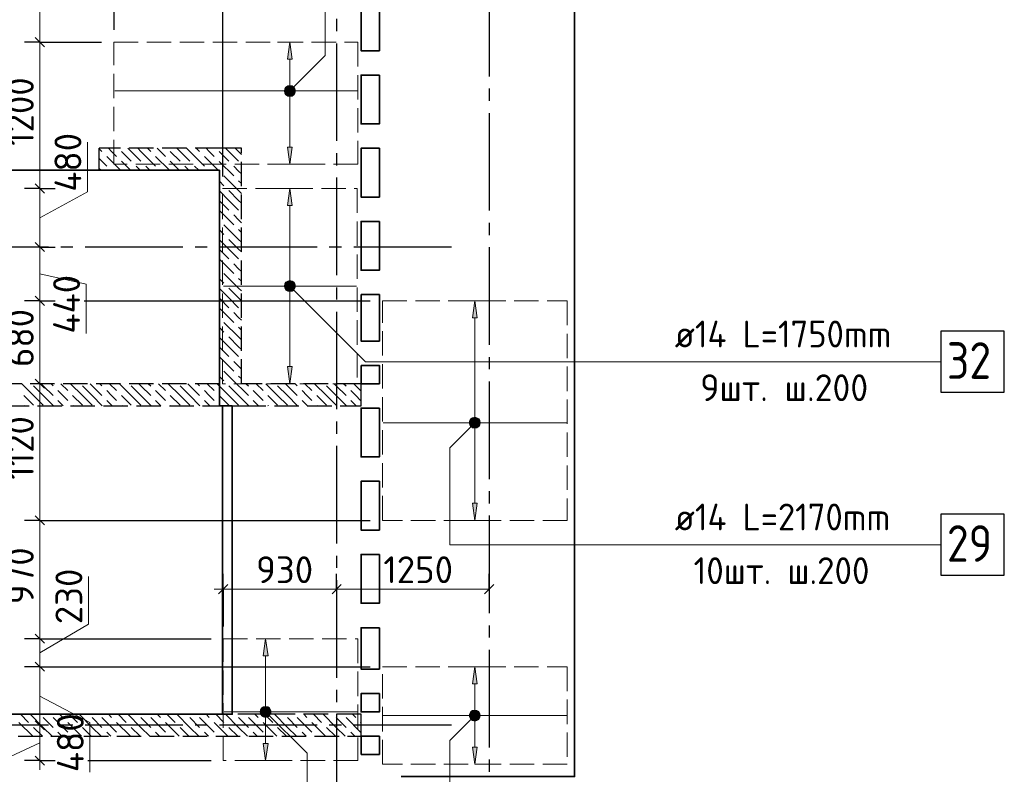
# Model space of a CAD drawing. Header units: millimetres. Extents: x 40580 to 1930067, y -240640 to 81020.
# Tile 274 of 656: x 778377 to 786443, y -198361 to -192174. Entities that reach past the tile are written whole.
import ezdxf

# ---------------------------------------------------------------- set-up
doc = ezdxf.new("R2010")
doc.units = ezdxf.units.MM
for name, pattern in [('______2', [270, 200, -70]), ('______5', [1100, 800, -100, 100, -100]), ('CENTER', [2, 1.25, -0.25, 0.25, -0.25])]:
    doc.linetypes.add(name, pattern=pattern)
for name, color, linetype, lineweight in [('Standard', 7, 'Continuous', 25), ('ДОП Верх по У', 7, 'Continuous', 25), ('ЖБ Перекрытие верхний уровень', 7, 'Continuous', 35), ('ОСИ', 7, 'CENTER', 15), ('Позиционная метка номер позиции', 7, 'Continuous', 13), ('Примечания', 7, 'Continuous', 13)]:
    doc.layers.add(name, color=color, linetype=linetype, lineweight=lineweight)
doc.layers.add('ЖБ Балка Вышележаща', color=7, linetype='Continuous')
doc.layers.add('Размерная выноска', color=7, linetype='Continuous')
doc.layers.add('ЖБ Стена верхний уровень', color=7, linetype='______2', true_color=0x656565)
doc.styles.add('ISOCPEUR', font='isocpeur.ttf')

msp = doc.modelspace()

# ---------------------------------------------------------------- hatches: boundary and pattern name
at = {"layer": 'ДОП Верх по У', "linetype": 'Continuous', "lineweight": 13, "transparency": 33554687}
for points in [[(780610.2, -192498.6), (780590.2, -192358.6), (780570.2, -192498.6)], [(780552.7, -192758.6), (780627.7, -192758.6), (780622.5, -192739.8)], [(780552.7, -192758.6), (780622.5, -192739.8), (780558, -192739.8)], [(780558, -192777.4), (780627.7, -192758.6), (780552.7, -192758.6)], [(780558, -192739.8), (780622.5, -192739.8), (780609, -192726.4)], [(780558, -192739.8), (780609, -192726.4), (780571.5, -192726.4)], [(780558, -192777.4), (780622.5, -192777.4), (780627.7, -192758.6)], [(780571.5, -192790.9), (780622.5, -192777.4), (780558, -192777.4)], [(780571.5, -192726.4), (780609, -192726.4), (780590.2, -192721.1)], [(780571.5, -192790.9), (780609, -192790.9), (780622.5, -192777.4)], [(780609, -192790.9), (780571.5, -192790.9), (780590.2, -192796.1)], [(780610.2, -193698.6), (780590.2, -193558.6), (780570.2, -193698.6)], [(780571.5, -194326.3), (780609, -194326.3), (780590.2, -194321.1)], [(780552.7, -194358.6), (780627.7, -194358.6), (780622.5, -194339.8)], [(780552.7, -194358.6), (780622.5, -194339.8), (780558, -194339.8)], [(780558, -194377.4), (780627.7, -194358.6), (780552.7, -194358.6)], [(780558, -194339.8), (780622.5, -194339.8), (780609, -194326.3)], [(780558, -194339.8), (780609, -194326.3), (780571.5, -194326.3)], [(780558, -194377.4), (780622.5, -194377.4), (780627.7, -194358.6)], [(780571.5, -194390.9), (780622.5, -194377.4), (780558, -194377.4)], [(780571.5, -194390.9), (780609, -194390.9), (780622.5, -194377.4)], [(780609, -194390.9), (780571.5, -194390.9), (780590.2, -194396.1)], [(782125.2, -194618.6), (782105.2, -194478.6), (782085.2, -194618.6)], [(782073, -195459.8), (782137.5, -195459.8), (782124, -195446.3)], [(782073, -195459.8), (782124, -195446.3), (782086.5, -195446.3)], [(782086.5, -195446.3), (782124, -195446.3), (782105.2, -195441.1)], [(782067.7, -195478.6), (782142.7, -195478.6), (782137.5, -195459.8)], [(782067.7, -195478.6), (782137.5, -195459.8), (782073, -195459.8)], [(782073, -195497.3), (782142.7, -195478.6), (782067.7, -195478.6)], [(782073, -195497.3), (782137.5, -195497.3), (782142.7, -195478.6)], [(782086.5, -195510.8), (782137.5, -195497.3), (782073, -195497.3)], [(782086.5, -195510.8), (782124, -195510.8), (782137.5, -195497.3)], [(782124, -195510.8), (782086.5, -195510.8), (782105.2, -195516.1)], [(780411.2, -197388.6), (780391.2, -197248.6), (780371.2, -197388.6)], [(782125.2, -197618.6), (782105.2, -197478.6), (782085.2, -197618.6)], [(780353.7, -197848.6), (780428.7, -197848.6), (780423.5, -197829.9)], [(780353.7, -197848.6), (780423.5, -197829.9), (780359, -197829.9)], [(780359, -197867.4), (780428.7, -197848.6), (780353.7, -197848.6)], [(780359, -197829.9), (780423.5, -197829.9), (780410, -197816.4)], [(780359, -197829.9), (780410, -197816.4), (780372.5, -197816.4)], [(780359, -197867.4), (780423.5, -197867.4), (780428.7, -197848.6)], [(780372.5, -197880.9), (780423.5, -197867.4), (780359, -197867.4)], [(780372.5, -197816.4), (780410, -197816.4), (780391.2, -197811.1)], [(780372.5, -197880.9), (780410, -197880.9), (780423.5, -197867.4)], [(782067.7, -197878.6), (782142.7, -197878.6), (782137.5, -197859.9)], [(782067.7, -197878.6), (782137.5, -197859.9), (782073, -197859.9)], [(782073, -197859.9), (782137.5, -197859.9), (782124, -197846.3)], [(782073, -197859.9), (782124, -197846.3), (782086.5, -197846.3)], [(782086.5, -197846.3), (782124, -197846.3), (782105.2, -197841.1)], [(780410, -197880.9), (780372.5, -197880.9), (780391.2, -197886.1)], [(782073, -197897.4), (782142.7, -197878.6), (782067.7, -197878.6)], [(782073, -197897.4), (782137.5, -197897.4), (782142.7, -197878.6)], [(782086.5, -197910.9), (782137.5, -197897.4), (782073, -197897.4)], [(782086.5, -197910.9), (782124, -197910.9), (782137.5, -197897.4)], [(782124, -197910.9), (782086.5, -197910.9), (782105.2, -197916.1)]]:
    msp.add_hatch(color=7, dxfattribs=at).paths.add_polyline_path(points)
for points in [[(780610.2, -193218.6), (780590.2, -193358.6), (780570.2, -193218.6)], [(780610.2, -195018.6), (780590.2, -195158.6), (780570.2, -195018.6)], [(782125.2, -196138.6), (782105.2, -196278.6), (782085.2, -196138.6)], [(780411.2, -198108.6), (780391.2, -198248.6), (780371.2, -198108.6)], [(782125.2, -198138.6), (782105.2, -198278.6), (782085.2, -198138.6)]]:
    msp.add_hatch(color=7, dxfattribs=at).paths.add_polyline_path(points, flags=16)
at = {"layer": 'Позиционная метка номер позиции', "linetype": 'Continuous', "lineweight": 13, "transparency": 33554687}
for points in [[(780547, -192747.1), (780622.1, -192790.4), (780558.4, -192726.8)], [(780547, -192770.1), (780601.7, -192801.9), (780547, -192747.1)], [(780547, -192747.1), (780601.7, -192801.9), (780622.1, -192790.4)], [(780578.8, -192801.9), (780547, -192770.1), (780558.4, -192790.4)], [(780547, -192770.1), (780578.8, -192801.9), (780601.7, -192801.9)], [(780558.4, -192726.8), (780633.5, -192770.1), (780578.8, -192715.3)], [(780558.4, -192726.8), (780622.1, -192790.4), (780633.5, -192770.1)], [(780578.8, -192715.3), (780633.5, -192770.1), (780633.5, -192747.1)], [(780578.8, -192715.3), (780633.5, -192747.1), (780601.7, -192715.3)], [(780601.7, -192715.3), (780633.5, -192747.1), (780622.1, -192726.8)], [(780547, -194347.1), (780578.8, -194315.3), (780558.4, -194326.8)], [(780578.8, -194315.3), (780547, -194347.1), (780547, -194370.1)], [(780578.8, -194315.3), (780547, -194370.1), (780601.7, -194315.3)], [(780601.7, -194315.3), (780547, -194370.1), (780558.4, -194390.4)], [(780601.7, -194315.3), (780558.4, -194390.4), (780622.1, -194326.8)], [(780622.1, -194326.8), (780558.4, -194390.4), (780578.8, -194401.9)], [(780622.1, -194326.8), (780578.8, -194401.9), (780633.5, -194347.1)], [(780633.5, -194347.1), (780578.8, -194401.9), (780601.7, -194401.9)], [(780633.5, -194347.1), (780601.7, -194401.9), (780633.5, -194370.1)], [(780633.5, -194370.1), (780601.7, -194401.9), (780622.1, -194390.4)], [(782137.1, -195510.4), (782073.4, -195446.8), (782062, -195467.1)], [(782148.5, -195490), (782093.8, -195435.3), (782073.4, -195446.8)], [(782148.5, -195490), (782073.4, -195446.8), (782137.1, -195510.4)], [(782148.5, -195467.1), (782116.7, -195435.3), (782093.8, -195435.3)], [(782148.5, -195467.1), (782093.8, -195435.3), (782148.5, -195490)], [(782116.7, -195435.3), (782148.5, -195467.1), (782137.1, -195446.8)], [(782137.1, -195510.4), (782062, -195467.1), (782116.7, -195521.9)], [(782116.7, -195521.9), (782062, -195467.1), (782062, -195490)], [(782116.7, -195521.9), (782062, -195490), (782093.8, -195521.9)], [(782093.8, -195521.9), (782062, -195490), (782073.4, -195510.4)], [(780348, -197837.2), (780379.8, -197805.3), (780359.4, -197816.8)], [(780379.8, -197805.3), (780348, -197837.2), (780348, -197860.1)], [(780379.8, -197805.3), (780348, -197860.1), (780402.7, -197805.3)], [(780402.7, -197805.3), (780348, -197860.1), (780359.4, -197880.4)], [(780402.7, -197805.3), (780359.4, -197880.4), (780423.1, -197816.8)], [(780423.1, -197816.8), (780359.4, -197880.4), (780379.8, -197891.9)], [(780423.1, -197816.8), (780379.8, -197891.9), (780434.5, -197837.2)], [(780434.5, -197837.2), (780379.8, -197891.9), (780402.7, -197891.9)], [(780434.5, -197837.2), (780402.7, -197891.9), (780434.5, -197860.1)], [(780434.5, -197860.1), (780402.7, -197891.9), (780423.1, -197880.4)], [(782137.1, -197910.4), (782073.4, -197846.8), (782062, -197867.2)], [(782137.1, -197910.4), (782062, -197867.2), (782116.7, -197921.9)], [(782116.7, -197921.9), (782062, -197867.2), (782062, -197890.1)], [(782148.5, -197890.1), (782093.8, -197835.3), (782073.4, -197846.8)], [(782148.5, -197890.1), (782073.4, -197846.8), (782137.1, -197910.4)], [(782148.5, -197867.2), (782116.7, -197835.3), (782093.8, -197835.3)], [(782148.5, -197867.2), (782093.8, -197835.3), (782148.5, -197890.1)], [(782116.7, -197835.3), (782148.5, -197867.2), (782137.1, -197846.8)], [(782116.7, -197921.9), (782062, -197890.1), (782093.8, -197921.9)], [(782093.8, -197921.9), (782062, -197890.1), (782073.4, -197910.4)]]:
    msp.add_hatch(color=7, dxfattribs=at).paths.add_polyline_path(points)

# ---------------------------------------------------------------- linework, layer by layer
at = {"layer": 'Standard', "color": 251, "linetype": 'Continuous', "lineweight": -3, "true_color": 0x656565, "transparency": 33554687}
for p, q in [((779148.2, -191994.3), (779148.2, -192258.6)), ((780038.2, -191994.3), (780038.2, -193458.6)), ((778541.7, -192358.6), (778416.7, -192358.6)), ((778541.7, -192358.6), (778666.7, -192358.6)), ((778541.7, -193558.6), (778416.7, -193558.6)), ((778541.7, -193558.6), (778666.7, -193558.6)), ((778541.7, -193558.6), (778630.1, -193558.6)), ((778541.7, -194038.6), (778416.7, -194038.6)), ((778541.7, -194038.6), (778666.7, -194038.6)), ((778541.7, -194038.6), (778541.7, -194038.6)), ((778541.7, -194478.6), (778416.7, -194478.6)), ((778541.7, -194478.6), (778666.7, -194478.6)), ((778541.7, -196278.6), (778416.7, -196278.6)), ((778541.7, -196278.6), (778666.7, -196278.6)), ((780044.2, -196843.4), (780044.2, -196718.4)), ((780973.2, -196843.4), (780973.2, -196718.4)), ((782223.2, -196843.4), (782223.2, -196718.4)), ((780044.2, -196843.4), (780044.2, -196968.4)), ((780044.2, -196843.4), (780044.2, -197148.6)), ((780973.2, -196843.4), (780973.2, -196968.4)), ((780973.2, -196843.4), (780973.2, -196843.4)), ((782223.2, -196843.4), (782223.2, -196968.4)), ((778541.7, -197248.6), (778416.7, -197248.6)), ((778541.7, -197248.6), (778666.7, -197248.6)), ((778541.7, -197478.6), (778416.7, -197478.6)), ((778541.7, -197478.6), (778666.7, -197478.6)), ((778541.7, -198248.6), (778416.7, -198248.6)), ((778541.7, -198248.6), (778666.7, -198248.6)), ((778541.7, -198248.6), (778649.4, -198248.6))]:
    msp.add_line(p, q, dxfattribs=at)
at = {"layer": 'Standard', "color": 7, "linetype": 'Continuous', "lineweight": 25, "transparency": 33554687}
for p, q in [((778504.2, -192321.1), (778579.2, -192396.1)), ((778504.2, -193521.1), (778579.2, -193596.1)), ((778504.2, -194001.1), (778579.2, -194076.1)), ((778504.2, -194441.1), (778579.2, -194516.1)), ((778504.2, -195121.1), (778579.2, -195196.1)), ((778504.2, -196241.1), (778579.2, -196316.1)), ((780006.7, -196880.9), (780081.7, -196805.9)), ((780935.7, -196880.9), (781010.7, -196805.9)), ((782185.7, -196880.9), (782260.7, -196805.9)), ((778504.2, -197211.1), (778579.2, -197286.1)), ((778504.2, -197441.1), (778579.2, -197516.1)), ((778504.2, -197921.1), (778579.2, -197996.1)), ((778504.2, -198211.1), (778579.2, -198286.1))]:
    msp.add_line(p, q, dxfattribs=at)
at = {"layer": 'Standard', "color": 7, "linetype": 'Continuous', "lineweight": 13, "transparency": 33554687}
for p, q in [((778932, -193584.8), (778932, -193178.2)), ((778541.7, -193558.6), (778541.7, -194038.6)), ((778541.7, -193798.6), (778932, -193584.8)), ((778541.7, -194038.6), (778541.7, -194478.6)), ((778541.7, -194258.6), (778920.7, -194341.4)), ((778920.7, -194341.4), (778920.7, -194748)), ((778939.8, -197130.2), (778939.8, -196739.2)), ((780044.2, -196843.4), (779969.2, -196843.4)), ((780044.2, -196843.4), (780973.2, -196843.4)), ((780973.2, -196843.4), (782223.2, -196843.4)), ((778541.7, -197363.6), (778939.8, -197130.2)), ((778541.7, -197248.6), (778541.7, -197478.6)), ((778541.7, -197478.6), (778541.7, -197958.6)), ((778541.7, -197718.6), (778951.4, -197936)), ((778951.4, -197936), (778951.4, -198342.6)), ((778541.7, -197958.6), (778541.7, -198248.6)), ((778541.7, -198103.6), (778219.4, -198253.6)), ((778541.7, -198248.6), (778541.7, -198323.6))]:
    msp.add_line(p, q, dxfattribs=at)
for points in [[(778541.7, -191068.6), (778541.7, -191876), (778541.7, -191876), (778541.7, -192358.6)], [(778541.7, -192358.6), (778541.7, -193013.6), (778541.7, -193013.6), (778541.7, -193558.6)], [(778541.7, -194478.6), (778541.7, -194576.8), (778541.7, -194576.8), (778541.7, -194670.4), (778541.7, -194670.4), (778541.7, -195158.6)], [(778541.7, -195158.6), (778541.7, -195514.2), (778541.7, -195514.2), (778541.7, -196278.6)], [(778541.7, -196278.6), (778541.7, -196447.7), (778541.7, -196447.7), (778541.7, -197248.6)]]:
    msp.add_lwpolyline(points, dxfattribs=at)
at = {"layer": 'Standard', "color": 251, "linetype": 'Continuous', "lineweight": -3, "true_color": 0x656565, "transparency": 33554687}
for points in [[(778541.7, -192358.6), (778637.5, -192358.6), (778637.5, -192358.6), (778748.2, -192358.6), (778748.2, -192358.6), (778752.5, -192358.6), (778752.5, -192358.6), (778785.6, -192358.6), (778785.6, -192358.6), (778812.4, -192358.6), (778812.4, -192358.6), (778935, -192358.6), (778935, -192358.6), (778938.7, -192358.6), (778938.7, -192358.6), (778957.8, -192358.6), (778957.8, -192358.6), (778964, -192358.6), (778964, -192358.6), (779048.2, -192358.6)], [(778541.7, -194478.6), (778565.5, -194478.6), (778565.5, -194478.6), (778573.4, -194478.6), (778573.4, -194478.6), (778618.8, -194478.6)], [(778903.7, -194478.6), (778908.1, -194478.6), (778908.1, -194478.6), (778942.3, -194478.6), (778942.3, -194478.6), (778953.6, -194478.6), (778953.6, -194478.6), (781248.2, -194478.6)], [(778541.7, -196278.6), (778569.4, -196278.6), (778569.4, -196278.6), (778929.3, -196278.6), (778929.3, -196278.6), (778944.7, -196278.6), (778944.7, -196278.6), (781248.2, -196278.6)], [(778541.7, -197248.6), (778939.9, -197248.6), (778939.9, -197248.6), (779944.2, -197248.6)], [(778541.7, -197478.6), (778938.8, -197478.6), (778938.8, -197478.6), (781248.2, -197478.6)], [(778934.4, -198248.6), (778935, -198248.6), (778935, -198248.6), (779944.2, -198248.6)]]:
    msp.add_lwpolyline(points, dxfattribs=at)
at = {"layer": 'ДОП Верх по У', "color": 251, "linetype": 'Continuous', "lineweight": 13, "true_color": 0x494949, "transparency": 33554687}
for p, q in [((780590.2, -192358.6), (780490.2, -192358.6)), ((780590.2, -192358.6), (780570.2, -192498.6)), ((780610.2, -192498.6), (780590.2, -192358.6)), ((780590.2, -192358.6), (780690.2, -192358.6)), ((780590.2, -192358.6), (780590.2, -192358.6)), ((780570.2, -192498.6), (780610.2, -192498.6)), ((780590.2, -192728.6), (780590.2, -192498.6)), ((780552.7, -192758.6), (780552.7, -192758.6)), ((780590.2, -193218.6), (780590.2, -192788.6)), ((780627.7, -192758.6), (780627.7, -192758.6)), ((780590.2, -193358.6), (780570.2, -193218.6)), ((780570.2, -193218.6), (780610.2, -193218.6)), ((780610.2, -193218.6), (780590.2, -193358.6)), ((780590.2, -193358.6), (780490.2, -193358.6)), ((780590.2, -193358.6), (780690.2, -193358.6)), ((780590.2, -193358.6), (780590.2, -193358.6)), ((780590.2, -193558.6), (780490.2, -193558.6)), ((780590.2, -193558.6), (780570.2, -193698.6)), ((780610.2, -193698.6), (780590.2, -193558.6)), ((780590.2, -193558.6), (780690.2, -193558.6)), ((780590.2, -193558.6), (780590.2, -193558.6)), ((780570.2, -193698.6), (780610.2, -193698.6)), ((780590.2, -194328.6), (780590.2, -193698.6)), ((780552.7, -194358.6), (780552.7, -194358.6)), ((780590.2, -195018.6), (780590.2, -194388.6)), ((780627.7, -194358.6), (780627.7, -194358.6)), ((782105.2, -194478.6), (782005.2, -194478.6)), ((782105.2, -194478.6), (782085.2, -194618.6)), ((782125.2, -194618.6), (782105.2, -194478.6)), ((782105.2, -194478.6), (782205.2, -194478.6)), ((782105.2, -194478.6), (782105.2, -194478.6)), ((782085.2, -194618.6), (782125.2, -194618.6)), ((782105.2, -195448.6), (782105.2, -194618.6)), ((780590.2, -195158.6), (780570.2, -195018.6)), ((780570.2, -195018.6), (780610.2, -195018.6)), ((780610.2, -195018.6), (780590.2, -195158.6)), ((782067.7, -195478.6), (782067.7, -195478.6)), ((782105.2, -196138.6), (782105.2, -195508.6)), ((782142.7, -195478.6), (782142.7, -195478.6)), ((782105.2, -196278.6), (782085.2, -196138.6)), ((782085.2, -196138.6), (782125.2, -196138.6)), ((782125.2, -196138.6), (782105.2, -196278.6)), ((782105.2, -196278.6), (782005.2, -196278.6)), ((782105.2, -196278.6), (782205.2, -196278.6)), ((782105.2, -196278.6), (782105.2, -196278.6)), ((780391.2, -197248.6), (780371.2, -197388.6)), ((780411.2, -197388.6), (780391.2, -197248.6)), ((780371.2, -197388.6), (780411.2, -197388.6)), ((780391.2, -197818.6), (780391.2, -197388.6)), ((782105.2, -197478.6), (782005.2, -197478.6)), ((782105.2, -197478.6), (782085.2, -197618.6)), ((782125.2, -197618.6), (782105.2, -197478.6)), ((782105.2, -197478.6), (782205.2, -197478.6)), ((782105.2, -197478.6), (782105.2, -197478.6)), ((782085.2, -197618.6), (782125.2, -197618.6)), ((782105.2, -197848.6), (782105.2, -197618.6)), ((780353.7, -197848.6), (780353.7, -197848.6)), ((780428.7, -197848.6), (780428.7, -197848.6)), ((780391.2, -198108.6), (780391.2, -197878.6)), ((782067.7, -197878.6), (782067.7, -197878.6)), ((782105.2, -198138.6), (782105.2, -197908.6)), ((782142.7, -197878.6), (782142.7, -197878.6)), ((780391.2, -198248.6), (780371.2, -198108.6)), ((780371.2, -198108.6), (780411.2, -198108.6)), ((780411.2, -198108.6), (780391.2, -198248.6)), ((782105.2, -198278.6), (782085.2, -198138.6)), ((782085.2, -198138.6), (782125.2, -198138.6)), ((782125.2, -198138.6), (782105.2, -198278.6)), ((780391.2, -198248.6), (780291.2, -198248.6)), ((780391.2, -198248.6), (780491.2, -198248.6)), ((780391.2, -198248.6), (780391.2, -198248.6)), ((782105.2, -198278.6), (782205.2, -198278.6)), ((782105.2, -198278.6), (782105.2, -198278.6))]:
    msp.add_line(p, q, dxfattribs=at)
at = {"layer": 'ДОП Верх по У', "color": 7, "linetype": 'Continuous', "lineweight": 18, "transparency": 33554687}
for p, q in [((781141.2, -192758.6), (779155.2, -192758.6)), ((781135.2, -194358.6), (780045.2, -194358.6)), ((782855.2, -195478.6), (781355.2, -195478.6)), ((780051.2, -197848.6), (781141.2, -197848.6)), ((782855.2, -197878.6), (781355.2, -197878.6))]:
    msp.add_line(p, q, dxfattribs=at)
at = {"layer": 'ДОП Верх по У', "color": 7, "linetype": 'Continuous', "lineweight": 13, "transparency": 33554687}
for p, q in [((783723.2, -194978.6), (785787.2, -194978.6)), ((783723.2, -196478.6), (785787.2, -196478.6))]:
    msp.add_line(p, q, dxfattribs=at)
at = {"layer": 'ДОП Верх по У', "color": 7, "linetype": 'Continuous', "lineweight": 25, "transparency": 33554687}
for points in [[(785923.2, -195228.6), (786443.2, -195228.6), (786443.2, -194728.6), (785923.2, -194728.6), (785923.2, -195228.6)], [(785923.2, -196728.6), (786443.2, -196728.6), (786443.2, -196228.6), (785923.2, -196228.6), (785923.2, -196728.6)]]:
    msp.add_lwpolyline(points, dxfattribs=at)
at = {"layer": 'ДОП Верх по У', "color": 251, "linetype": 'Continuous', "lineweight": 13, "true_color": 0x494949, "transparency": 33554687}
for centre in [(780590.2, -192758.6), (780590.2, -194358.6), (782105.2, -195478.6), (780391.2, -197848.6), (782105.2, -197878.6)]:
    msp.add_circle(centre, 37.5, dxfattribs=at)
at = {"layer": 'ЖБ Балка Вышележаща', "color": 7, "linetype": 'Continuous', "lineweight": 35, "transparency": 33554687}
msp.add_line((780038.2, -195338.6), (780038.2, -197868.6), dxfattribs=at)
at = {"layer": 'ЖБ Перекрытие верхний уровень', "color": 7, "linetype": 'Continuous', "lineweight": 35, "transparency": 33554687}
msp.add_line((780118.2, -197868.6), (780118.2, -195338.6), dxfattribs=at)
at = {"layer": 'ЖБ Перекрытие верхний уровень', "transparency": 33554687}
for p, q in [((781173.2, -198198.6), (781173.2, -198048.6)), ((781173.2, -198048.6), (781323.2, -198048.6)), ((781323.2, -198048.6), (781323.2, -198198.6)), ((781323.2, -198198.6), (781173.2, -198198.6))]:
    msp.add_line(p, q, dxfattribs=at)
at = {"layer": 'ЖБ Перекрытие верхний уровень', "transparency": 33554687, "extrusion": (0, 0, -1)}
msp.add_lwpolyline([(-781503.2, -198378.6), (-782923.2, -198378.6), (-782923.2, -189698.6), (-781503.2, -189698.6)], dxfattribs=at)
at = {"layer": 'ЖБ Перекрытие верхний уровень', "transparency": 33554687}
for points in [[(781323.2, -192028.6), (781323.2, -192428.6), (781173.2, -192428.6), (781173.2, -192028.6)], [(781323.2, -192628.6), (781323.2, -193028.6), (781173.2, -193028.6), (781173.2, -192628.6)], [(781323.2, -193228.6), (781323.2, -193628.6), (781173.2, -193628.6), (781173.2, -193228.6)], [(781323.2, -193828.6), (781323.2, -194228.6), (781173.2, -194228.6), (781173.2, -193828.6)], [(781323.2, -195358.6), (781323.2, -195758.6), (781173.2, -195758.6), (781173.2, -195358.6)], [(781323.2, -195958.6), (781323.2, -196358.6), (781173.2, -196358.6), (781173.2, -195958.6)], [(781323.2, -196558.6), (781323.2, -196958.6), (781173.2, -196958.6), (781173.2, -196558.6)], [(781323.2, -197158.6), (781323.2, -197498.6), (781173.2, -197498.6), (781173.2, -197158.6)], [(781323.2, -197698.6), (781323.2, -197848.6), (781173.2, -197848.6), (781173.2, -197698.6)]]:
    msp.add_lwpolyline(points, close=True, dxfattribs=at)
at = {"layer": 'ЖБ Перекрытие верхний уровень', "transparency": 33554687, "extrusion": (0, 0, -1)}
for points in [[(-780118.2, -195338.6), (-780118.2, -197868.6), (-776073.2, -197868.6), (-776073.2, -195158.6), (-775573.2, -195158.6), (-775573.2, -193408.6), (-780013.2, -193408.6), (-780013.2, -195338.6)], [(-781173.2, -194428.6), (-781173.2, -194808.6), (-781323.2, -194808.6), (-781323.2, -194428.6)], [(-781173.2, -195008.6), (-781173.2, -195158.6), (-781323.2, -195158.6), (-781323.2, -195008.6)]]:
    msp.add_lwpolyline(points, close=True, dxfattribs=at)
at = {"layer": 'ЖБ Стена верхний уровень', "color": 251, "linetype": '______2', "lineweight": -3, "true_color": 0x656565, "transparency": 33554687}
for p, q in [((779028.2, -193408.6), (779028.2, -193228.6)), ((780013.2, -193228.6), (779028.2, -193228.6)), ((780193.2, -193228.6), (780013.2, -193228.6)), ((780193.2, -195158.6), (780193.2, -193228.6)), ((779028.2, -193408.6), (780013.2, -193408.6)), ((780013.2, -193408.6), (780013.2, -195158.6)), ((780013.2, -195158.6), (777353.2, -195158.6)), ((781173.2, -195158.6), (780193.2, -195158.6)), ((781173.2, -195338.6), (781173.2, -195158.6)), ((777173.2, -195338.6), (780013.2, -195338.6)), ((780013.2, -195338.6), (780193.2, -195338.6)), ((780193.2, -195338.6), (781173.2, -195338.6)), ((781173.2, -197868.6), (776073.2, -197868.6)), ((781173.2, -198048.6), (781173.2, -197868.6)), ((775393.2, -198048.6), (781173.2, -198048.6))]:
    msp.add_line(p, q, dxfattribs=at)
at = {"layer": 'ЖБ Стена верхний уровень', "color": 9, "linetype": 'Continuous', "lineweight": -3, "true_color": 0xc7c7c7, "transparency": 33554687}
for p, q in [((779028.2, -193233.5), (779050.2, -193255.5)), ((779130.2, -193255.5), (779103.3, -193228.6)), ((779170.2, -193295.5), (779130.2, -193255.5)), ((779210.2, -193255.5), (779290.2, -193335.5)), ((779290.2, -193255.5), (779263.3, -193228.6)), ((779290.2, -193255.5), (779370.2, -193335.5)), ((779343.3, -193228.6), (779370.2, -193255.5)), ((779370.2, -193255.5), (779490.2, -193375.5)), ((779423.3, -193228.6), (779450.2, -193255.5)), ((779530.2, -193255.5), (779503.3, -193228.6)), ((779570.2, -193295.5), (779530.2, -193255.5)), ((779610.2, -193255.5), (779690.2, -193335.5)), ((779690.2, -193255.5), (779663.3, -193228.6)), ((779690.2, -193255.5), (779770.2, -193335.5)), ((779743.3, -193228.6), (779770.2, -193255.5)), ((779770.2, -193255.5), (779890.2, -193375.5)), ((779823.3, -193228.6), (779850.2, -193255.5)), ((779930.2, -193255.5), (779903.3, -193228.6)), ((779970.2, -193295.5), (779930.2, -193255.5)), ((780010.2, -193255.5), (780013.2, -193258.5)), ((780013.2, -193258.5), (780090.2, -193335.5)), ((780090.2, -193255.5), (780063.3, -193228.6)), ((780090.2, -193255.5), (780170.2, -193335.5)), ((780143.3, -193228.6), (780170.2, -193255.5)), ((780170.2, -193255.5), (780193.2, -193278.5)), ((779028.2, -193313.5), (779090.2, -193375.5)), ((779090.2, -193295.5), (779203.3, -193408.6)), ((779210.2, -193335.5), (779283.3, -193408.6)), ((779490.2, -193295.5), (779603.3, -193408.6)), ((779610.2, -193335.5), (779683.3, -193408.6)), ((779890.2, -193295.5), (780003.3, -193408.6)), ((780010.2, -193335.5), (780013.2, -193338.5)), ((780013.2, -193338.5), (780130.2, -193455.5)), ((779028.2, -193393.5), (779043.3, -193408.6)), ((779363.3, -193408.6), (779330.2, -193375.5)), ((779410.2, -193375.5), (779443.3, -193408.6)), ((779763.3, -193408.6), (779730.2, -193375.5)), ((779810.2, -193375.5), (779843.3, -193408.6)), ((780170.2, -193415.5), (780130.2, -193375.5)), ((780193.2, -193438.5), (780170.2, -193415.5)), ((780013.2, -193498.5), (780050.2, -193535.5)), ((780170.2, -193575.5), (780050.2, -193455.5)), ((780170.2, -193495.5), (780193.2, -193518.5)), ((780090.2, -193655.5), (780013.2, -193578.5)), ((780090.2, -193575.5), (780170.2, -193655.5)), ((780170.2, -193575.5), (780193.2, -193598.5)), ((780013.2, -193658.5), (780090.2, -193735.5)), ((780090.2, -193655.5), (780170.2, -193735.5)), ((780170.2, -193655.5), (780193.2, -193678.5)), ((780013.2, -193738.5), (780130.2, -193855.5)), ((780170.2, -193815.5), (780130.2, -193775.5)), ((780193.2, -193838.5), (780170.2, -193815.5)), ((780013.2, -193898.5), (780050.2, -193935.5)), ((780170.2, -193975.5), (780050.2, -193855.5)), ((780170.2, -193895.5), (780193.2, -193918.5)), ((780090.2, -194055.5), (780013.2, -193978.5)), ((780090.2, -193975.5), (780170.2, -194055.5)), ((780170.2, -193975.5), (780193.2, -193998.5)), ((780013.2, -194058.5), (780090.2, -194135.5)), ((780090.2, -194055.5), (780170.2, -194135.5)), ((780170.2, -194055.5), (780193.2, -194078.5)), ((780013.2, -194138.5), (780130.2, -194255.5)), ((780170.2, -194215.5), (780130.2, -194175.5)), ((780193.2, -194238.5), (780170.2, -194215.5)), ((780013.2, -194298.5), (780050.2, -194335.5)), ((780170.2, -194375.5), (780050.2, -194255.5)), ((780170.2, -194295.5), (780193.2, -194318.5)), ((780090.2, -194455.5), (780013.2, -194378.5)), ((780090.2, -194375.5), (780170.2, -194455.5)), ((780170.2, -194375.5), (780193.2, -194398.5)), ((780013.2, -194458.5), (780090.2, -194535.5)), ((780090.2, -194455.5), (780170.2, -194535.5)), ((780170.2, -194455.5), (780193.2, -194478.5)), ((780013.2, -194538.5), (780130.2, -194655.5)), ((780170.2, -194615.5), (780130.2, -194575.5)), ((780193.2, -194638.5), (780170.2, -194615.5)), ((780013.2, -194698.5), (780050.2, -194735.5)), ((780170.2, -194775.5), (780050.2, -194655.5)), ((780170.2, -194695.5), (780193.2, -194718.5)), ((780090.2, -194855.5), (780013.2, -194778.5)), ((780090.2, -194775.5), (780170.2, -194855.5)), ((780170.2, -194775.5), (780193.2, -194798.5)), ((780013.2, -194858.5), (780090.2, -194935.5)), ((780090.2, -194855.5), (780170.2, -194935.5)), ((780170.2, -194855.5), (780193.2, -194878.5)), ((780013.2, -194938.5), (780130.2, -195055.5)), ((780170.2, -195015.5), (780130.2, -194975.5)), ((780193.2, -195038.5), (780170.2, -195015.5)), ((780013.2, -195098.5), (780050.2, -195135.5)), ((780170.2, -195175.5), (780050.2, -195055.5)), ((780170.2, -195095.5), (780193.2, -195118.5)), ((778490.2, -195255.5), (778393.3, -195158.6)), ((778490.2, -195175.5), (778570.2, -195255.5)), ((778570.2, -195175.5), (778553.3, -195158.6)), ((778570.2, -195175.5), (778650.2, -195255.5)), ((778633.3, -195158.6), (778650.2, -195175.5)), ((778713.3, -195158.6), (778770.2, -195215.5)), ((778890.2, -195255.5), (778793.3, -195158.6)), ((778890.2, -195175.5), (778970.2, -195255.5)), ((778970.2, -195175.5), (778953.3, -195158.6)), ((778970.2, -195175.5), (779050.2, -195255.5)), ((779033.3, -195158.6), (779050.2, -195175.5)), ((779113.3, -195158.6), (779170.2, -195215.5)), ((779290.2, -195255.5), (779193.3, -195158.6)), ((779290.2, -195175.5), (779370.2, -195255.5)), ((779370.2, -195175.5), (779353.3, -195158.6)), ((779370.2, -195175.5), (779450.2, -195255.5)), ((779433.3, -195158.6), (779450.2, -195175.5)), ((779513.3, -195158.6), (779570.2, -195215.5)), ((779690.2, -195255.5), (779593.3, -195158.6)), ((779690.2, -195175.5), (779770.2, -195255.5)), ((779770.2, -195175.5), (779753.3, -195158.6)), ((779770.2, -195175.5), (779850.2, -195255.5)), ((779833.3, -195158.6), (779850.2, -195175.5)), ((779913.3, -195158.6), (779970.2, -195215.5)), ((780013.2, -195178.5), (779993.3, -195158.6)), ((780090.2, -195255.5), (780013.2, -195178.5)), ((780090.2, -195175.5), (780170.2, -195255.5)), ((780170.2, -195175.5), (780193.2, -195198.5)), ((780193.2, -195198.5), (780250.2, -195255.5)), ((780233.3, -195158.6), (780250.2, -195175.5)), ((780313.3, -195158.6), (780370.2, -195215.5)), ((780490.2, -195255.5), (780393.3, -195158.6)), ((780490.2, -195175.5), (780570.2, -195255.5)), ((780570.2, -195175.5), (780553.3, -195158.6)), ((780570.2, -195175.5), (780650.2, -195255.5)), ((780633.3, -195158.6), (780650.2, -195175.5)), ((780713.3, -195158.6), (780770.2, -195215.5)), ((780890.2, -195255.5), (780793.3, -195158.6)), ((780890.2, -195175.5), (780970.2, -195255.5)), ((780970.2, -195175.5), (780953.3, -195158.6)), ((780970.2, -195175.5), (781050.2, -195255.5)), ((781033.3, -195158.6), (781050.2, -195175.5)), ((781113.3, -195158.6), (781170.2, -195215.5)), ((778410.2, -195255.5), (778490.2, -195335.5)), ((778490.2, -195255.5), (778570.2, -195335.5)), ((778570.2, -195255.5), (778653.3, -195338.6)), ((778730.2, -195255.5), (778690.2, -195215.5)), ((778770.2, -195295.5), (778730.2, -195255.5)), ((778810.2, -195255.5), (778890.2, -195335.5)), ((778890.2, -195255.5), (778970.2, -195335.5)), ((778970.2, -195255.5), (779053.3, -195338.6)), ((779130.2, -195255.5), (779090.2, -195215.5)), ((779170.2, -195295.5), (779130.2, -195255.5)), ((779210.2, -195255.5), (779290.2, -195335.5)), ((779290.2, -195255.5), (779370.2, -195335.5)), ((779370.2, -195255.5), (779453.3, -195338.6)), ((779530.2, -195255.5), (779490.2, -195215.5)), ((779570.2, -195295.5), (779530.2, -195255.5)), ((779610.2, -195255.5), (779690.2, -195335.5)), ((779690.2, -195255.5), (779770.2, -195335.5)), ((779770.2, -195255.5), (779853.3, -195338.6)), ((779930.2, -195255.5), (779890.2, -195215.5)), ((779970.2, -195295.5), (779930.2, -195255.5)), ((780010.2, -195255.5), (780013.2, -195258.5)), ((780013.2, -195258.5), (780090.2, -195335.5)), ((780090.2, -195255.5), (780170.2, -195335.5)), ((780170.2, -195255.5), (780193.2, -195278.5)), ((780193.2, -195278.5), (780253.3, -195338.6)), ((780330.2, -195255.5), (780290.2, -195215.5)), ((780370.2, -195295.5), (780330.2, -195255.5)), ((780410.2, -195255.5), (780490.2, -195335.5)), ((780490.2, -195255.5), (780570.2, -195335.5)), ((780570.2, -195255.5), (780653.3, -195338.6)), ((780730.2, -195255.5), (780690.2, -195215.5)), ((780770.2, -195295.5), (780730.2, -195255.5)), ((780810.2, -195255.5), (780890.2, -195335.5)), ((780890.2, -195255.5), (780970.2, -195335.5)), ((780970.2, -195255.5), (781053.3, -195338.6)), ((781130.2, -195255.5), (781090.2, -195215.5)), ((781170.2, -195295.5), (781130.2, -195255.5)), ((778410.2, -195335.5), (778413.3, -195338.6)), ((778690.2, -195295.5), (778733.3, -195338.6)), ((778810.2, -195335.5), (778813.3, -195338.6)), ((779090.2, -195295.5), (779133.3, -195338.6)), ((779210.2, -195335.5), (779213.3, -195338.6)), ((779490.2, -195295.5), (779533.3, -195338.6)), ((779610.2, -195335.5), (779613.3, -195338.6)), ((779890.2, -195295.5), (779933.3, -195338.6)), ((780010.2, -195335.5), (780013.2, -195338.5)), ((780013.2, -195338.5), (780013.3, -195338.6)), ((780290.2, -195295.5), (780333.3, -195338.6)), ((780410.2, -195335.5), (780413.3, -195338.6)), ((780690.2, -195295.5), (780733.3, -195338.6)), ((780810.2, -195335.5), (780813.3, -195338.6)), ((781090.2, -195295.5), (781133.3, -195338.6)), ((778383.3, -197868.6), (778450.2, -197935.5)), ((778570.2, -197975.5), (778463.3, -197868.6)), ((778703.3, -197868.6), (778730.2, -197895.5)), ((778783.3, -197868.6), (778850.2, -197935.5)), ((778970.2, -197975.5), (778863.3, -197868.6)), ((779103.3, -197868.6), (779130.2, -197895.5)), ((779183.3, -197868.6), (779250.2, -197935.5)), ((779370.2, -197975.5), (779263.3, -197868.6)), ((779503.3, -197868.6), (779530.2, -197895.5)), ((779583.3, -197868.6), (779650.2, -197935.5)), ((779770.2, -197975.5), (779663.3, -197868.6)), ((779903.3, -197868.6), (779930.2, -197895.5)), ((779983.3, -197868.6), (780050.2, -197935.5)), ((780170.2, -197975.5), (780063.3, -197868.6)), ((780303.3, -197868.6), (780330.2, -197895.5)), ((780383.3, -197868.6), (780450.2, -197935.5)), ((780570.2, -197975.5), (780463.3, -197868.6)), ((780703.3, -197868.6), (780730.2, -197895.5)), ((780783.3, -197868.6), (780850.2, -197935.5)), ((780970.2, -197975.5), (780863.3, -197868.6)), ((781103.3, -197868.6), (781130.2, -197895.5)), ((778483.3, -198048.6), (778370.2, -197935.5)), ((778570.2, -197895.5), (778650.2, -197975.5)), ((778650.2, -197895.5), (778770.2, -198015.5)), ((778883.3, -198048.6), (778770.2, -197935.5)), ((778970.2, -197895.5), (779050.2, -197975.5)), ((779050.2, -197895.5), (779170.2, -198015.5)), ((779283.3, -198048.6), (779170.2, -197935.5)), ((779370.2, -197895.5), (779450.2, -197975.5)), ((779450.2, -197895.5), (779570.2, -198015.5)), ((779683.3, -198048.6), (779570.2, -197935.5)), ((779770.2, -197895.5), (779850.2, -197975.5)), ((779850.2, -197895.5), (779970.2, -198015.5)), ((780083.3, -198048.6), (779970.2, -197935.5)), ((780170.2, -197895.5), (780250.2, -197975.5)), ((780250.2, -197895.5), (780370.2, -198015.5)), ((780483.3, -198048.6), (780370.2, -197935.5)), ((780570.2, -197895.5), (780650.2, -197975.5)), ((780650.2, -197895.5), (780770.2, -198015.5)), ((780883.3, -198048.6), (780770.2, -197935.5)), ((780970.2, -197895.5), (781050.2, -197975.5)), ((781050.2, -197895.5), (781170.2, -198015.5)), ((781173.2, -197938.5), (781170.2, -197935.5)), ((778490.2, -197975.5), (778563.3, -198048.6)), ((778570.2, -197975.5), (778643.3, -198048.6)), ((778723.3, -198048.6), (778690.2, -198015.5)), ((778890.2, -197975.5), (778963.3, -198048.6)), ((778970.2, -197975.5), (779043.3, -198048.6)), ((779123.3, -198048.6), (779090.2, -198015.5)), ((779290.2, -197975.5), (779363.3, -198048.6)), ((779370.2, -197975.5), (779443.3, -198048.6)), ((779523.3, -198048.6), (779490.2, -198015.5)), ((779690.2, -197975.5), (779763.3, -198048.6)), ((779770.2, -197975.5), (779843.3, -198048.6)), ((779923.3, -198048.6), (779890.2, -198015.5)), ((780090.2, -197975.5), (780163.3, -198048.6)), ((780170.2, -197975.5), (780243.3, -198048.6)), ((780323.3, -198048.6), (780290.2, -198015.5)), ((780490.2, -197975.5), (780563.3, -198048.6)), ((780570.2, -197975.5), (780643.3, -198048.6)), ((780723.3, -198048.6), (780690.2, -198015.5)), ((780890.2, -197975.5), (780963.3, -198048.6)), ((780970.2, -197975.5), (781043.3, -198048.6)), ((781123.3, -198048.6), (781090.2, -198015.5))]:
    msp.add_line(p, q, dxfattribs=at)
at = {"layer": 'ОСИ', "color": 8, "linetype": '______5', "lineweight": -3, "transparency": 33554687}
for p, q in [((780973.2, -182468.6), (780973.2, -233188.6)), ((782223.2, -183039.9), (782223.2, -233188.6)), ((781913.2, -194038.6), (762749.2, -194038.6)), ((781913.2, -197958.6), (762749.2, -197958.6))]:
    msp.add_line(p, q, dxfattribs=at)
at = {"layer": 'Позиционная метка номер позиции', "color": 7, "linetype": 'Continuous', "lineweight": 13, "transparency": 33554687}
for p, q in [((780558.4, -192726.8), (780558.4, -192726.8)), ((780622.1, -192726.8), (780622.1, -192726.8)), ((780558.4, -192790.4), (780558.4, -192790.4)), ((780622.1, -192790.4), (780622.1, -192790.4)), ((780558.4, -194326.8), (780558.4, -194326.8)), ((780558.4, -194390.4), (780558.4, -194390.4)), ((780622.1, -194326.8), (780622.1, -194326.8)), ((780622.1, -194390.4), (780622.1, -194390.4)), ((782073.4, -195446.8), (782073.4, -195446.8)), ((782137.1, -195446.8), (782137.1, -195446.8)), ((782073.4, -195510.4), (782073.4, -195510.4)), ((782137.1, -195510.4), (782137.1, -195510.4)), ((780359.4, -197816.8), (780359.4, -197816.8)), ((780423.1, -197816.8), (780423.1, -197816.8)), ((782073.4, -197846.8), (782073.4, -197846.8)), ((782137.1, -197846.8), (782137.1, -197846.8)), ((780359.4, -197880.4), (780359.4, -197880.4)), ((780423.1, -197880.4), (780423.1, -197880.4)), ((782073.4, -197910.4), (782073.4, -197910.4)), ((782137.1, -197910.4), (782137.1, -197910.4))]:
    msp.add_line(p, q, dxfattribs=at)
for points in [[(780590.2, -192758.6), (780880.1, -192468.7), (780880.1, -191648.7), (785923.2, -191648.7)], [(780590.2, -194358.6), (781210.2, -194978.6), (785923.2, -194978.6)], [(782105.2, -195478.6), (781900.2, -195683.6), (781900.2, -196478.6), (785923.2, -196478.6)], [(780391.2, -197848.6), (780730.6, -198188), (780730.6, -199878.6), (785923.2, -199878.6)], [(782105.2, -197878.6), (781900.2, -198083.7), (781900.2, -198878.6), (785923.2, -198878.6)]]:
    msp.add_lwpolyline(points, dxfattribs=at)
for centre in [(780590.2, -192758.6), (780590.2, -194358.6), (782105.2, -195478.6), (780391.2, -197848.6), (782105.2, -197878.6)]:
    msp.add_circle(centre, 45, dxfattribs=at)
at = {"layer": 'Примечания', "color": 7, "linetype": '______2', "lineweight": 18, "transparency": 33554687}
for p, q in [((779148.2, -192358.6), (781148.2, -192358.6)), ((779148.2, -193358.6), (779148.2, -192358.6)), ((781148.2, -192358.6), (781148.2, -193358.6)), ((781148.2, -193358.6), (779148.2, -193358.6)), ((780038.2, -193558.6), (781142.2, -193558.6)), ((780038.2, -195158.6), (780038.2, -193558.6)), ((781142.2, -193558.6), (781142.2, -195158.6)), ((781348.2, -194478.6), (782862.2, -194478.6)), ((781348.2, -196278.6), (781348.2, -194478.6)), ((782862.2, -194478.6), (782862.2, -196278.6)), ((781142.2, -195158.6), (780038.2, -195158.6)), ((782862.2, -196278.6), (781348.2, -196278.6)), ((780044.2, -197248.6), (781148.2, -197248.6)), ((780044.2, -198248.6), (780044.2, -197248.6)), ((781148.2, -197248.6), (781148.2, -198248.6)), ((781348.2, -197478.6), (782862.2, -197478.6)), ((781348.2, -198278.6), (781348.2, -197478.6)), ((782862.2, -197478.6), (782862.2, -198278.6)), ((781148.2, -198248.6), (780044.2, -198248.6)), ((782862.2, -198278.6), (781348.2, -198278.6))]:
    msp.add_line(p, q, dxfattribs=at)
at = {"layer": 'Размерная выноска', "color": 7, "linetype": 'Continuous', "lineweight": 35, "transparency": 33554687}
msp.add_line((780118.2, -197868.6), (780118.2, -195338.6), dxfattribs=at)

# ---------------------------------------------------------------- texts
at = {"layer": 'Standard', "color": 7, "linetype": 'Continuous', "lineweight": 25, "transparency": 33554687, "char_height": 220, "attachment_point": 7, "rotation": 90, "style": 'ISOCPEUR'}
for s, insert, width in [('1200', (778491.6, -193208.8), 625.735), ('480', (778882, -193584.8), 531.979), ('440', (778870.7, -194748), 531.96), ('680', (778491.7, -195021.9), 531.967), ('1120', (778491.6, -195945.4), 578.86), ('970', (778491.7, -196966.9), 531.96), ('230', (778889.8, -197130.2), 516.396), ('480', (778901.4, -198342.6), 531.967)]:
    msp.add_mtext(s, dxfattribs=dict(at, insert=insert, width=width))
at = {"layer": 'Standard', "color": 7, "linetype": 'Continuous', "lineweight": 25, "transparency": 33554687, "char_height": 220, "attachment_point": 7, "style": 'ISOCPEUR'}
for s, insert, width in [('930', (780313.2, -196793.4), 516.396), ('1250', (781355.8, -196793.4), 610.159)]:
    msp.add_mtext(s, dxfattribs=dict(at, insert=insert, width=width))
at = {"layer": 'ДОП Верх по У', "color": 7, "linetype": 'Continuous', "lineweight": 13, "transparency": 33554687, "attachment_point": 7, "style": 'ISOCPEUR'}
for s, insert, char_height, width in [('\\W0.94;ø14 L=1750mm ', (783743.2, -194861.2), 220, 2126.488), ('{\\W0.8700;32}', (785973.2, -195118.6), 300, 550.819), ('\\W0.97;9шт. ш.200 ', (783952.2, -195301.3), 220, 1712.324), ('\\W0.94;ø14 L=2170mm ', (783743.2, -196361.2), 220, 2126.488), ('{\\W0.8700;29}', (785973.2, -196618.6), 300, 550.819), ('\\W0.95;10шт. ш.200 ', (783897.2, -196801.3), 220, 1819.9)]:
    msp.add_mtext(s, dxfattribs=dict(at, insert=insert, char_height=char_height, width=width))

doc.saveas('drawing.dxf')
